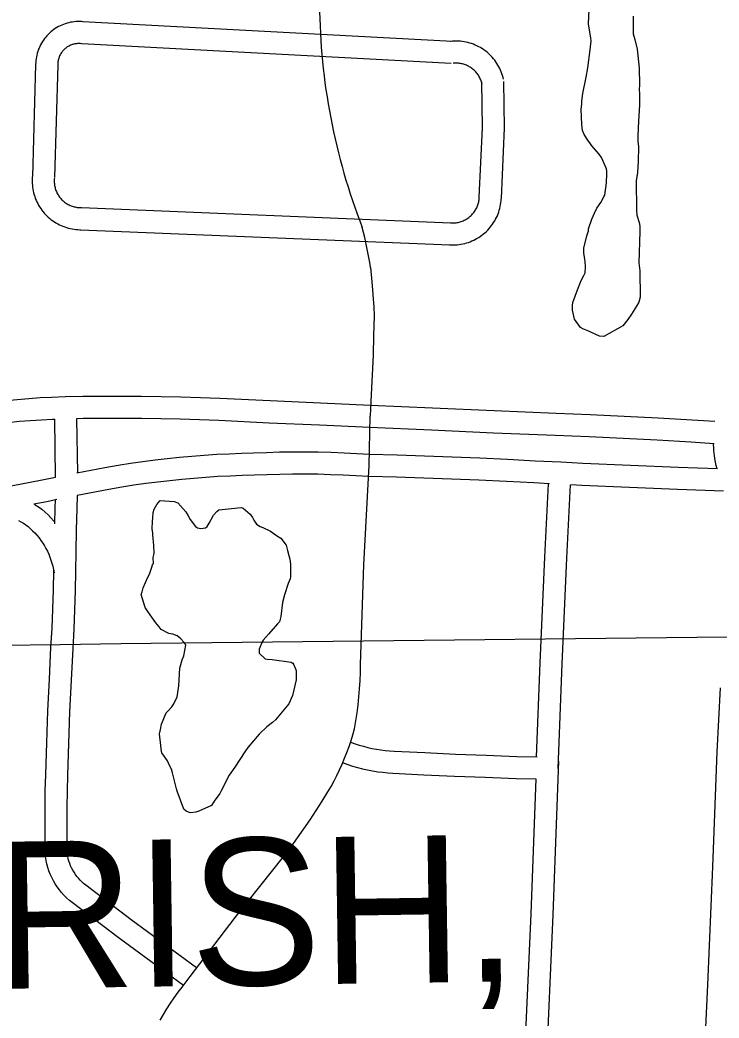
# Model space of a CAD drawing. Extents: x 3677843 to 3715951, y 511991 to 537744.
# Drawn here: x 3694928 to 3695879, y 523103 to 524461 of the extents above; entities that cross this region are included whole.
import ezdxf

# ---------------------------------------------------------------- set-up
doc = ezdxf.new("R2010")
doc.units = 0
for name, color, linetype in [('V-GRID-MAJR', 7, 'Continuous'), ('V-ROAD-CNTR', 7, 'Continuous'), ('V-SITE-VEGE', 7, 'Continuous'), ('V-TOPO-GNAM-IDEN', 7, 'Continuous')]:
    doc.layers.add(name, color=color, linetype=linetype)

msp = doc.modelspace()

# ---------------------------------------------------------------- linework, layer by layer
at = {"layer": 'V-GRID-MAJR'}
msp.add_spline([(3682033.6, 523465.9), (3687312.3, 523524.6), (3697869.7, 523644.4)], degree=3, dxfattribs=at)
at = {"layer": 'V-ROAD-CNTR'}
for p, q in [((3694976.7, 523838.7), (3694975.5, 523918)), ((3695006.7, 523844.5), (3695005.5, 523918.8))]:
    msp.add_line(p, q, dxfattribs=at)
for points in [[(3695014.3, 524458.6), (3695012.1, 524458.8), (3695009.6, 524458.9), (3695007.1, 524458.9), (3695004.6, 524458.8), (3695002.1, 524458.5), (3694999.6, 524458.2), (3694997.1, 524457.8), (3694994.6, 524457.3), (3694992.2, 524456.6), (3694989.8, 524455.9), (3694987.4, 524455), (3694985.1, 524454.1), (3694982.8, 524453), (3694980.6, 524451.9), (3694978.4, 524450.7), (3694976.3, 524449.3), (3694974.2, 524447.9), (3694972.2, 524446.4), (3694970.2, 524444.8), (3694968.3, 524443.2), (3694966.5, 524441.4), (3694964.8, 524439.6), (3694963.2, 524437.7), (3694961.6, 524435.7), (3694960.1, 524433.7), (3694958.7, 524431.6), (3694957.4, 524429.5), (3694956.2, 524427.3), (3694955.1, 524425), (3694954.1, 524422.7), (3694953.1, 524420.4), (3694952.3, 524418), (3694951.6, 524415.6), (3694951, 524413.1), (3694950.5, 524410.7), (3694950.1, 524408.2), (3694949.8, 524405.7), (3694949.6, 524403.2), (3694949.5, 524400.8), (3694949.5, 524400)], [(3695516.3, 524431.9), (3695013.8, 524458.6)], [(3695585.9, 524380.6), (3695585.4, 524382.9), (3695584.6, 524385.4), (3695583.8, 524387.9), (3695582.9, 524390.3), (3695581.9, 524392.7), (3695580.8, 524395.1), (3695579.6, 524397.4), (3695578.3, 524399.7), (3695577, 524401.9), (3695575.5, 524404.1), (3695573.9, 524406.2), (3695572.3, 524408.3), (3695570.6, 524410.3), (3695568.8, 524412.2), (3695567, 524414), (3695565, 524415.8), (3695563, 524417.5), (3695561, 524419.1), (3695558.8, 524420.6), (3695556.6, 524422), (3695554.4, 524423.4), (3695552.1, 524424.6), (3695549.8, 524425.8), (3695547.4, 524426.9), (3695545, 524427.9), (3695542.5, 524428.8), (3695540, 524429.5), (3695537.5, 524430.2), (3695534.9, 524430.8), (3695532.4, 524431.3), (3695529.8, 524431.7), (3695527.2, 524432), (3695524.6, 524432.2), (3695521.9, 524432.2), (3695519.3, 524432.2), (3695516.7, 524432.1), (3695514.2, 524431.8), (3695513.8, 524431.8)], [(3695011.8, 524428.7), (3695010.2, 524428.8), (3695009, 524428.9), (3695007.7, 524428.9), (3695006.5, 524428.8), (3695005.3, 524428.7), (3695004.1, 524428.5), (3695002.8, 524428.3), (3695001.6, 524428.1), (3695000.5, 524427.8), (3694999.3, 524427.4), (3694998.1, 524427), (3694997, 524426.5), (3694995.8, 524426), (3694994.8, 524425.5), (3694993.7, 524424.8), (3694992.6, 524424.2), (3694991.6, 524423.5), (3694990.6, 524422.8), (3694989.7, 524422), (3694988.7, 524421.2), (3694987.9, 524420.3), (3694987, 524419.4), (3694986.2, 524418.5), (3694985.4, 524417.5), (3694984.7, 524416.5), (3694984, 524415.5), (3694983.4, 524414.5), (3694982.8, 524413.4), (3694982.2, 524412.3), (3694981.7, 524411.1), (3694981.3, 524410), (3694980.9, 524408.8), (3694980.5, 524407.6), (3694980.2, 524406.5), (3694980, 524405.2), (3694979.8, 524404), (3694979.6, 524402.8), (3694979.6, 524401.6), (3694979.5, 524400.2), (3694979.5, 524399.8)], [(3695514.7, 524401.9), (3695012.2, 524428.6)], [(3694949.5, 524400.3), (3694945.2, 524247.8)], [(3694979.5, 524399.5), (3694975.1, 524247)], [(3695556.7, 524373.6), (3695556.3, 524375.2), (3695556, 524376.6), (3695555.5, 524378), (3695555, 524379.3), (3695554.5, 524380.6), (3695553.9, 524381.9), (3695553.2, 524383.2), (3695552.5, 524384.5), (3695551.7, 524385.7), (3695550.9, 524386.9), (3695550.1, 524388), (3695549.2, 524389.1), (3695548.3, 524390.2), (3695547.3, 524391.3), (3695546.3, 524392.3), (3695545.2, 524393.2), (3695544.1, 524394.1), (3695543, 524395), (3695541.8, 524395.9), (3695540.6, 524396.6), (3695539.4, 524397.4), (3695538.2, 524398.1), (3695536.9, 524398.7), (3695535.6, 524399.3), (3695534.3, 524399.8), (3695532.9, 524400.3), (3695531.5, 524400.8), (3695530.2, 524401.1), (3695528.8, 524401.5), (3695527.4, 524401.7), (3695526, 524401.9), (3695524.5, 524402.1), (3695523.1, 524402.2), (3695521.7, 524402.2), (3695520.2, 524402.2), (3695518.8, 524402.1), (3695517.3, 524402), (3695517.2, 524402)], [(3695553, 524220), (3695557.1, 524314), (3695556.3, 524376.9)], [(3695583, 524218.7), (3695587.2, 524313.6), (3695586.3, 524377.3)], [(3694945.2, 524248.8), (3694945, 524246.5), (3694944.9, 524243.9), (3694944.8, 524241.3), (3694944.9, 524238.6), (3694945.1, 524236), (3694945.3, 524233.4), (3694945.7, 524230.8), (3694946.2, 524228.3), (3694946.8, 524225.7), (3694947.5, 524223.2), (3694948.3, 524220.7), (3694949.1, 524218.2), (3694950.1, 524215.8), (3694951.2, 524213.4), (3694952.4, 524211.1), (3694953.6, 524208.8), (3694955, 524206.5), (3694956.4, 524204.4), (3694957.9, 524202.2), (3694959.5, 524200.2), (3694961.2, 524198.2), (3694963, 524196.2), (3694964.8, 524194.4), (3694966.7, 524192.6), (3694968.7, 524190.9), (3694970.7, 524189.2), (3694972.8, 524187.7), (3694975, 524186.2), (3694977.2, 524184.8), (3694979.5, 524183.5), (3694981.8, 524182.4), (3694984.2, 524181.2), (3694986.6, 524180.2), (3694989.1, 524179.3), (3694991.5, 524178.5), (3694994.1, 524177.8), (3694996.6, 524177.2), (3694999.2, 524176.6), (3695001.7, 524176.2), (3695004.3, 524175.9), (3695007, 524175.7), (3695009.5, 524175.6), (3695011.2, 524175.6)], [(3694975.1, 524246), (3694974.9, 524244.3), (3694974.9, 524242.9), (3694974.8, 524241.5), (3694974.9, 524240), (3694975, 524238.6), (3694975.1, 524237.2), (3694975.3, 524235.8), (3694975.6, 524234.4), (3694975.9, 524233), (3694976.3, 524231.6), (3694976.7, 524230.2), (3694977.2, 524228.9), (3694977.7, 524227.6), (3694978.3, 524226.3), (3694978.9, 524225), (3694979.6, 524223.7), (3694980.4, 524222.5), (3694981.1, 524221.3), (3694982, 524220.1), (3694982.9, 524219), (3694983.8, 524217.9), (3694984.7, 524216.9), (3694985.7, 524215.9), (3694986.8, 524214.9), (3694987.9, 524213.9), (3694989, 524213), (3694990.1, 524212.2), (3694991.3, 524211.4), (3694992.5, 524210.6), (3694993.8, 524209.9), (3694995, 524209.3), (3694996.3, 524208.7), (3694997.7, 524208.1), (3694999, 524207.6), (3695000.4, 524207.2), (3695001.7, 524206.8), (3695003.1, 524206.5), (3695004.5, 524206.2), (3695005.9, 524205.9), (3695007.3, 524205.8), (3695008.8, 524205.7), (3695010.2, 524205.6), (3695011.4, 524205.6)], [(3695512.6, 524154.9), (3695515, 524154.8), (3695517.6, 524154.8), (3695520.2, 524154.9), (3695522.8, 524155.1), (3695525.4, 524155.4), (3695528, 524155.8), (3695530.6, 524156.3), (3695533.1, 524156.9), (3695535.6, 524157.6), (3695538.1, 524158.4), (3695540.6, 524159.3), (3695543, 524160.3), (3695545.4, 524161.4), (3695547.7, 524162.6), (3695550, 524163.9), (3695552.3, 524165.2), (3695554.5, 524166.7), (3695556.6, 524168.2), (3695558.6, 524169.8), (3695560.6, 524171.5), (3695562.6, 524173.3), (3695564.4, 524175.1), (3695566.2, 524177.1), (3695567.9, 524179.1), (3695569.5, 524181.1), (3695571.1, 524183.2), (3695572.5, 524185.4), (3695573.9, 524187.6), (3695575.2, 524189.9), (3695576.4, 524192.3), (3695577.5, 524194.6), (3695578.5, 524197.1), (3695579.4, 524199.5), (3695580.2, 524202), (3695580.9, 524204.5), (3695581.5, 524207.1), (3695582, 524209.7), (3695582.4, 524212.2), (3695582.7, 524214.8), (3695582.9, 524217.4), (3695583, 524218.7)], [(3695514, 524184.9), (3695515.7, 524184.8), (3695517.1, 524184.8), (3695518.6, 524184.9), (3695520, 524185), (3695521.4, 524185.1), (3695522.8, 524185.4), (3695524.3, 524185.6), (3695525.7, 524186), (3695527, 524186.4), (3695528.4, 524186.8), (3695529.8, 524187.3), (3695531.1, 524187.8), (3695532.4, 524188.4), (3695533.7, 524189.1), (3695534.9, 524189.8), (3695536.1, 524190.5), (3695537.3, 524191.3), (3695538.5, 524192.2), (3695539.6, 524193.1), (3695540.7, 524194), (3695541.8, 524195), (3695542.8, 524196), (3695543.8, 524197), (3695544.7, 524198.1), (3695545.6, 524199.2), (3695546.5, 524200.4), (3695547.3, 524201.6), (3695548, 524202.8), (3695548.7, 524204.1), (3695549.4, 524205.4), (3695550, 524206.7), (3695550.5, 524208), (3695551, 524209.3), (3695551.4, 524210.7), (3695551.8, 524212.1), (3695552.2, 524213.5), (3695552.4, 524214.9), (3695552.7, 524216.3), (3695552.8, 524217.7), (3695553, 524219.2), (3695553, 524220.1)], [(3695012, 524205.6), (3695513.9, 524184.9)], [(3695010.7, 524175.6), (3695512.7, 524154.9)], [(3695405, 524124), (3695406.8, 524104.9), (3695407.9, 524093.3), (3695408.8, 524081.7), (3695409.4, 524070), (3695409.8, 524058.4), (3695409.2, 524031.7), (3695408.5, 524004.9), (3695407.4, 523978.2), (3695406.1, 523951.5), (3695405.4, 523941.7), (3695404.8, 523931.9), (3695404.6, 523922)], [(3694653.9, 523888), (3694659.9, 523889.9), (3694679.8, 523895.9), (3694699.8, 523901.8), (3694719.8, 523907.4), (3694740, 523912.7), (3694760.2, 523917.8), (3694780.4, 523922.7), (3694800.9, 523927.3), (3694816.4, 523930.3), (3694831.7, 523933), (3694847.1, 523935.4), (3694862.6, 523937.7), (3694878, 523939.8), (3694893.5, 523941.7), (3694909, 523943.3), (3694924.6, 523944.8), (3694940.1, 523946), (3694955.7, 523947.1), (3694971.3, 523947.9), (3694989.7, 523948.6)], [(3694990, 523948.6), (3695013.6, 523949), (3695040.3, 523949.2), (3695066.9, 523949.3), (3695093.6, 523949.1), (3695120.2, 523948.7)], [(3695120.3, 523948.7), (3695146.9, 523948.1), (3695173.6, 523947.3), (3695200.2, 523946.3), (3695268.6, 523943), (3695336.9, 523939.9), (3695405.2, 523937), (3695489.3, 523933.1), (3695573.3, 523929.4), (3695657.4, 523925.9), (3695703.7, 523924), (3695750, 523921.9), (3695796.3, 523919.5), (3695842.6, 523916.9), (3695873.4, 523914.9)], [(3694663.9, 523859.7), (3694668.8, 523861.2), (3694688.4, 523867.2), (3694708, 523872.9), (3694727.7, 523878.4), (3694747.5, 523883.7), (3694767.3, 523888.7), (3694787.2, 523893.5), (3694807, 523897.9), (3694821.8, 523900.7), (3694836.7, 523903.4), (3694851.7, 523905.8), (3694866.8, 523908), (3694881.8, 523910), (3694896.9, 523911.9), (3694912, 523913.5), (3694927.1, 523914.9), (3694942.3, 523916.1), (3694957.4, 523917.1), (3694972.6, 523917.9), (3694975.5, 523918)], [(3695005.5, 523918.8), (3695014, 523919), (3695040.5, 523919.2), (3695066.9, 523919.3), (3695093.3, 523919.1), (3695119.8, 523918.7)], [(3695119.7, 523918.7), (3695146.1, 523918.1), (3695172.5, 523917.4), (3695198.9, 523916.4), (3695267.2, 523913), (3695335.6, 523909.9), (3695403.9, 523907), (3695487.9, 523903.1), (3695572.1, 523899.4), (3695656.2, 523895.9), (3695702.4, 523894.1), (3695748.5, 523892), (3695794.7, 523889.6), (3695840.8, 523886.9), (3695872.3, 523884.9)], [(3695381.1, 523488.5), (3695383.4, 523496.6), (3695385.2, 523507.5), (3695386.7, 523518.3), (3695388, 523529.2), (3695389.1, 523540.2), (3695390.1, 523551.1), (3695390.8, 523562.1), (3695391.2, 523573), (3695391.5, 523584), (3695396, 523719.7), (3695403.1, 523854.7), (3695404.6, 523922)], [(3695876.8, 523850.1), (3695823.6, 523852), (3695758.6, 523854.7), (3695693.7, 523857.7), (3695663.8, 523859.2), (3695628.8, 523860.9), (3695591.3, 523862.9), (3695553.8, 523864.6), (3695516.2, 523866.2), (3695478.6, 523867.6), (3695441.1, 523868.7), (3695403.8, 523869.6), (3695386.6, 523870.8), (3695369, 523871.7), (3695351.4, 523872.3), (3695333.8, 523872.8), (3695316.2, 523873), (3695298.6, 523872.9), (3695281, 523872.7), (3695263.4, 523872.2), (3695246, 523871.4), (3695229.4, 523871), (3695212.6, 523870.4), (3695195.8, 523869.6), (3695178.9, 523868.5), (3695162.1, 523867.2), (3695145.4, 523865.7), (3695128.6, 523864), (3695111.9, 523862), (3695095.2, 523859.9), (3695078.5, 523857.5), (3695061.7, 523854.9), (3695043.7, 523851.6), (3695005.7, 523844.4)], [(3695876.4, 523850.1), (3695875.2, 523854.9), (3695873.9, 523861.5), (3695872.9, 523868.1), (3695871.9, 523875.1), (3695871.8, 523879.2), (3695871.7, 523882.6), (3695871.8, 523884.9)], [(3694976.7, 523838.6), (3694958.6, 523834.9), (3694927.8, 523828.8), (3694896.5, 523823), (3694880.6, 523819.2), (3694864.9, 523815.3), (3694849.2, 523811.2), (3694833.7, 523806.9), (3694818.2, 523802.3), (3694802.7, 523797.5), (3694787.3, 523792.5), (3694772, 523787.2), (3694756.8, 523781.8), (3694741.9, 523776.2), (3694724.6, 523770), (3694707.2, 523763.5), (3694703.8, 523762.2)], [(3695648.3, 523829.9), (3695627.2, 523831), (3695589.8, 523832.9), (3695552.4, 523834.7), (3695515, 523836.2), (3695477.6, 523837.6), (3695440.2, 523838.7), (3695402.5, 523839.7), (3695384.9, 523840.8), (3695367.7, 523841.7), (3695350.5, 523842.3), (3695333.3, 523842.8), (3695316.1, 523843), (3695298.9, 523842.9), (3695281.7, 523842.7), (3695264.5, 523842.2), (3695247, 523841.4), (3695230.3, 523841), (3695213.9, 523840.4), (3695197.5, 523839.6), (3695181, 523838.6), (3695164.6, 523837.3), (3695148.2, 523835.8), (3695131.9, 523834.1), (3695115.5, 523832.2), (3695099.2, 523830.1), (3695082.9, 523827.8), (3695066.7, 523825.3), (3695049.2, 523822.1), (3695006.1, 523813.9)], [(3695630.8, 523458.3), (3695635.7, 523586.4), (3695642.3, 523730.2), (3695647.3, 523830)], [(3695660.2, 523442.3), (3695665.7, 523585.1), (3695672.2, 523728.8), (3695677.2, 523828.5)], [(3695885.3, 523819.8), (3695822.4, 523822.1), (3695757.3, 523824.7), (3695692.3, 523827.7), (3695677.4, 523828.4)], [(3694978.2, 523808.3), (3694964.6, 523805.5), (3694947.2, 523802.1)], [(3694975.5, 523775.2), (3694976.1, 523797.3), (3694976.4, 523807.9)], [(3695168.4, 523171.5), (3695079.6, 523236.4), (3695017.6, 523283.7), (3695014.8, 523286), (3695012.3, 523288.2), (3695010, 523290.6), (3695007.7, 523293.1), (3695005.6, 523295.7), (3695003.6, 523298.4), (3695001.7, 523301.3), (3695000, 523304.2), (3694998.5, 523307.2), (3694997.1, 523310.2), (3694995.9, 523313.4), (3694994.8, 523316.6), (3694993.9, 523319.8), (3694993.2, 523323.1), (3694992.8, 523325.7), (3694992.4, 523346.4), (3694992.3, 523368.2), (3694992.4, 523389.9), (3694992.7, 523411.7), (3694993.3, 523433.5), (3694994.6, 523476.5), (3694996.2, 523519.5), (3694998.2, 523562.5), (3695000.4, 523605.6), (3695001.7, 523631.9), (3695002.9, 523658.3), (3695003.7, 523684.7), (3695004.3, 523711.1), (3695004.6, 523737.4), (3695005.3, 523766.9), (3695006.1, 523796.4), (3695006.6, 523814)], [(3694947.9, 523802.2), (3694949.1, 523801.4), (3694953.5, 523798.5), (3694958, 523795.2), (3694962.4, 523791.3), (3694966.5, 523787.5), (3694970.4, 523783.4), (3694974.1, 523779.2), (3694975.5, 523777.5)], [(3694926.1, 523780.1), (3694929.6, 523778.2), (3694932.9, 523776.2), (3694936.2, 523774), (3694939.2, 523771.8), (3694942.3, 523769.1), (3694945.4, 523766.1), (3694948.4, 523763), (3694951.3, 523759.8), (3694954.1, 523756.4), (3694956.7, 523752.9), (3694959.1, 523749.3), (3694961.4, 523745.7), (3694963.5, 523741.9), (3694965.5, 523738), (3694967.3, 523734.1), (3694968.9, 523730.1), (3694970.4, 523726), (3694971.7, 523721.8), (3694972.8, 523717.6), (3694973.7, 523713.4), (3694974.5, 523708.8)], [(3695150.7, 523147.3), (3695061.6, 523212.4), (3694999.1, 523260.1), (3694995.4, 523263.1), (3694991.7, 523266.4), (3694988.2, 523269.9), (3694984.9, 523273.6), (3694981.8, 523277.4), (3694978.9, 523281.3), (3694976.2, 523285.5), (3694973.7, 523289.7), (3694971.5, 523294.1), (3694969.4, 523298.6), (3694967.6, 523303.2), (3694966.1, 523307.9), (3694964.8, 523312.6), (3694963.7, 523317.4), (3694962.8, 523323), (3694962.4, 523346.1), (3694962.3, 523368.2), (3694962.4, 523390.2), (3694962.7, 523412.3), (3694963.3, 523434.3), (3694964.6, 523477.5), (3694966.3, 523520.8), (3694968.2, 523564), (3694970.4, 523607.1), (3694971.8, 523633.3), (3694972.9, 523659.4), (3694973.7, 523685.5), (3694974.3, 523711.6), (3694974.3, 523713.5)], [(3695881.3, 522882.2), (3695877.9, 522884.3), (3695874.6, 522886.7), (3695871.5, 522889.4), (3695868.6, 522892.2), (3695866, 522895.3), (3695863.5, 522898.5), (3695861.3, 522902), (3695859.4, 522905.5), (3695857.7, 522909.2), (3695856.3, 522913), (3695855.1, 522916.9), (3695854.3, 522920.9), (3695853.7, 522924.9), (3695853.4, 522929), (3695853.4, 522932.8), (3695857.3, 523012.8), (3695863.6, 523148.1), (3695870.5, 523308.8), (3695876.6, 523465), (3695881.1, 523552.3)], [(3695159.5, 523159.4), (3695220.8, 523239.7), (3695287.9, 523324), (3695297, 523336), (3695305.9, 523348.1), (3695314.5, 523360.3), (3695323, 523372.7), (3695331.3, 523385.3), (3695339.3, 523398), (3695347.1, 523410.8), (3695351.3, 523418.2), (3695355.4, 523425.6), (3695359.2, 523433.2), (3695362.9, 523440.9), (3695366.4, 523448.6), (3695369.7, 523456.4), (3695372.8, 523464.3), (3695375.8, 523472.3), (3695378.5, 523480.4), (3695381.1, 523488.5)], [(3695378, 523478.4), (3695383.9, 523476.3), (3695389.6, 523474.4), (3695395.4, 523472.7), (3695401.2, 523471.2), (3695407, 523469.9), (3695413, 523468.8), (3695418.9, 523467.9), (3695424.9, 523467.2), (3695430.9, 523466.6), (3695437.1, 523466.3), (3695478.8, 523464.1), (3695520.5, 523462.1), (3695562.2, 523460.5), (3695603.9, 523459), (3695631.8, 523458.3)], [(3695660.5, 523452.5), (3695653.1, 523243.5), (3695643.5, 523026.8), (3695634.5, 522836.2), (3695633.3, 522733.4), (3695629.3, 522654.4)], [(3695367.7, 523450.3), (3695374, 523447.9), (3695380.7, 523445.7), (3695387.4, 523443.8), (3695394.2, 523442), (3695401, 523440.5), (3695407.9, 523439.2), (3695414.8, 523438.2), (3695421.8, 523437.3), (3695428.7, 523436.7), (3695435.5, 523436.3), (3695477.3, 523434.1), (3695519.2, 523432.2), (3695561, 523430.5), (3695602.9, 523429.1), (3695629.7, 523428.3), (3695623.1, 523244.7), (3695614.2, 523043.3)], [(3695119.1, 523100.2), (3695123.5, 523108), (3695128.1, 523115.7), (3695133, 523123.3), (3695138, 523130.7), (3695143.2, 523138.1), (3695148.6, 523145.2), (3695154.1, 523152.3), (3695159.5, 523159.4)]]:
    msp.add_lwpolyline(points, dxfattribs=at)
for centre, radius, start, end in [((3696180.8, 524486.8), 845.1, 180.3268, 201.3745), ((3694862.1, 524042), 549, 8.5922, 14.4244)]:
    msp.add_arc(centre, radius, start, end, dxfattribs=at)
at = {"layer": 'V-SITE-VEGE'}
for points in [[(3695762.4, 524466), (3695762.1, 524442), (3695764.3, 524434.4), (3695767.7, 524421.3), (3695770.6, 524395.2), (3695770.8, 524373.3), (3695770.3, 524365.7), (3695770.9, 524361.3), (3695771, 524345), (3695769.6, 524323.7), (3695768.7, 524303), (3695768.7, 524295.9), (3695769.3, 524288.2), (3695769, 524268.6), (3695768, 524253.3), (3695766.4, 524241.9), (3695766.8, 524202), (3695767.4, 524195.5), (3695770.2, 524185.2), (3695771.3, 524180.3), (3695771.4, 524173.2), (3695770.1, 524130.6), (3695771.3, 524119.7), (3695771.6, 524083.7), (3695770, 524077.2), (3695766.8, 524071.7), (3695759.8, 524060.7), (3695754.9, 524053.6), (3695748.4, 524044.8), (3695722.4, 524030.4), (3695716.4, 524030.9), (3695699.9, 524038.4), (3695694.5, 524040.5), (3695690.6, 524042.7), (3695682.4, 524054.1), (3695679.5, 524066.1), (3695679.5, 524072.6), (3695680, 524076.4), (3695686.4, 524093.9), (3695691.7, 524106.5), (3695695, 524113.1), (3695697.1, 524116.9), (3695697.6, 524125.1), (3695697, 524132.2), (3695695.3, 524144.2), (3695695.2, 524150.7), (3695699.4, 524167.1), (3695701.5, 524174.2), (3695701.5, 524177), (3695705.8, 524190.1), (3695709.5, 524198.3), (3695712.8, 524204.9), (3695718.1, 524212.6), (3695722.4, 524220.2), (3695723.5, 524222.4), (3695726.1, 524239.3), (3695726.5, 524251.4), (3695726.5, 524255.2), (3695725.9, 524258.4), (3695719.3, 524273.7), (3695716, 524278.5), (3695706.1, 524289.9), (3695704.4, 524292.6), (3695700.5, 524297.5), (3695695.6, 524305.1), (3695693.3, 524310.5), (3695692.2, 524318.7), (3695691.5, 524339.4), (3695692.5, 524346.5), (3695692.5, 524350.3), (3695694, 524360.7), (3695698.2, 524383.1), (3695700.8, 524395.7), (3695703.9, 524420.3), (3695704.9, 524432.8), (3695704.8, 524436.1), (3695701.4, 524455.7), (3695702.3, 524474.8)], [(3695110.5, 523746.1), (3695108.8, 523760.3), (3695108.8, 523762.5), (3695108.2, 523768.4), (3695108.6, 523778.8), (3695109.1, 523783.7), (3695109.6, 523790.8), (3695110.7, 523795.2), (3695114.4, 523801.8), (3695118.8, 523807.3), (3695137.9, 523805.8), (3695142.8, 523804.2), (3695153.8, 523791.7), (3695157.1, 523786.3), (3695159.9, 523781.4), (3695167.1, 523771.7), (3695169.8, 523770), (3695174.2, 523769), (3695180.7, 523770.1), (3695182.9, 523771.8), (3695185.6, 523776.2), (3695191.5, 523787.1), (3695195.8, 523792.1), (3695198.5, 523794.3), (3695229, 523797.8)], [(3695229, 523797.8), (3695231.8, 523796.7), (3695241.1, 523788.6), (3695244.4, 523783.8), (3695246.1, 523780.5), (3695249.9, 523775.1), (3695254.9, 523771.8), (3695258.7, 523770.2), (3695269.1, 523765.4), (3695277.3, 523759.5), (3695282.8, 523755.7), (3695290.5, 523746.5), (3695292.2, 523738.9), (3695293.9, 523732.3), (3695295.1, 523727.4), (3695296.2, 523720.4), (3695296.3, 523714.9), (3695296.3, 523703.5), (3695295.8, 523700.7), (3695293.2, 523694.2), (3695287.8, 523678.8), (3695285.2, 523668.5), (3695283.2, 523649.3), (3695281, 523642.2), (3695278.3, 523639.5), (3695266.4, 523625.2), (3695258.9, 523617), (3695257.8, 523614.8), (3695253.5, 523604.9), (3695253.6, 523599.5), (3695261.8, 523591.9), (3695264.5, 523591.4), (3695271.1, 523590.9), (3695297.3, 523587.3), (3695299.5, 523585.7), (3695300.6, 523583.5), (3695303.9, 523575.9), (3695304, 523563.3), (3695298.8, 523542), (3695294, 523530.5), (3695275.6, 523508.6), (3695271.8, 523505.3), (3695264.2, 523499.2), (3695253.4, 523489.3), (3695238.3, 523471.2), (3695233.9, 523465.1), (3695220.5, 523444.3), (3695212.9, 523433.3), (3695201.7, 523412), (3695200.1, 523408.7), (3695192.5, 523398.2), (3695188.7, 523392.2), (3695171.3, 523384.4), (3695167.5, 523383.3), (3695159.9, 523382.2), (3695154.4, 523384.3), (3695151.1, 523387), (3695142.2, 523411.5), (3695141.1, 523414.7), (3695135.5, 523436.5), (3695134.3, 523441.4), (3695131.6, 523446.8), (3695128.8, 523452.8), (3695121.1, 523463.7), (3695120.5, 523465.8), (3695119.9, 523474), (3695118.1, 523489.8), (3695119.2, 523495.8), (3695120.7, 523502.9), (3695127.1, 523518.2), (3695129.3, 523520.4), (3695134.7, 523526.5), (3695137.4, 523530.3), (3695142.2, 523540.2), (3695144.3, 523554.9), (3695145.7, 523578.9), (3695148.9, 523590.4), (3695151.1, 523595.9), (3695153.7, 523610.1), (3695152, 523613.4), (3695145.9, 523619.9), (3695142.1, 523623.1), (3695136.1, 523625.2), (3695130.6, 523626.3), (3695120.2, 523631.6), (3695117.5, 523635.4), (3695113, 523640.9), (3695105.3, 523651.7), (3695102, 523656), (3695098.7, 523661.5), (3695093.1, 523679.4), (3695094.2, 523682.7), (3695095.7, 523688.2), (3695102.2, 523702.9), (3695104.3, 523706.8), (3695107.5, 523716.6), (3695108.6, 523719.4), (3695109.7, 523721.6), (3695109.6, 523729.7), (3695110.6, 523735.2), (3695110.5, 523746.1)]]:
    msp.add_lwpolyline(points, dxfattribs=at)

# ---------------------------------------------------------------- texts
at = {"layer": 'V-TOPO-GNAM-IDEN'}
msp.add_text('PARISH,', height=200, rotation=0.8443, dxfattribs=at).set_placement((3694536.5, 523137.3))

doc.saveas('drawing.dxf')
